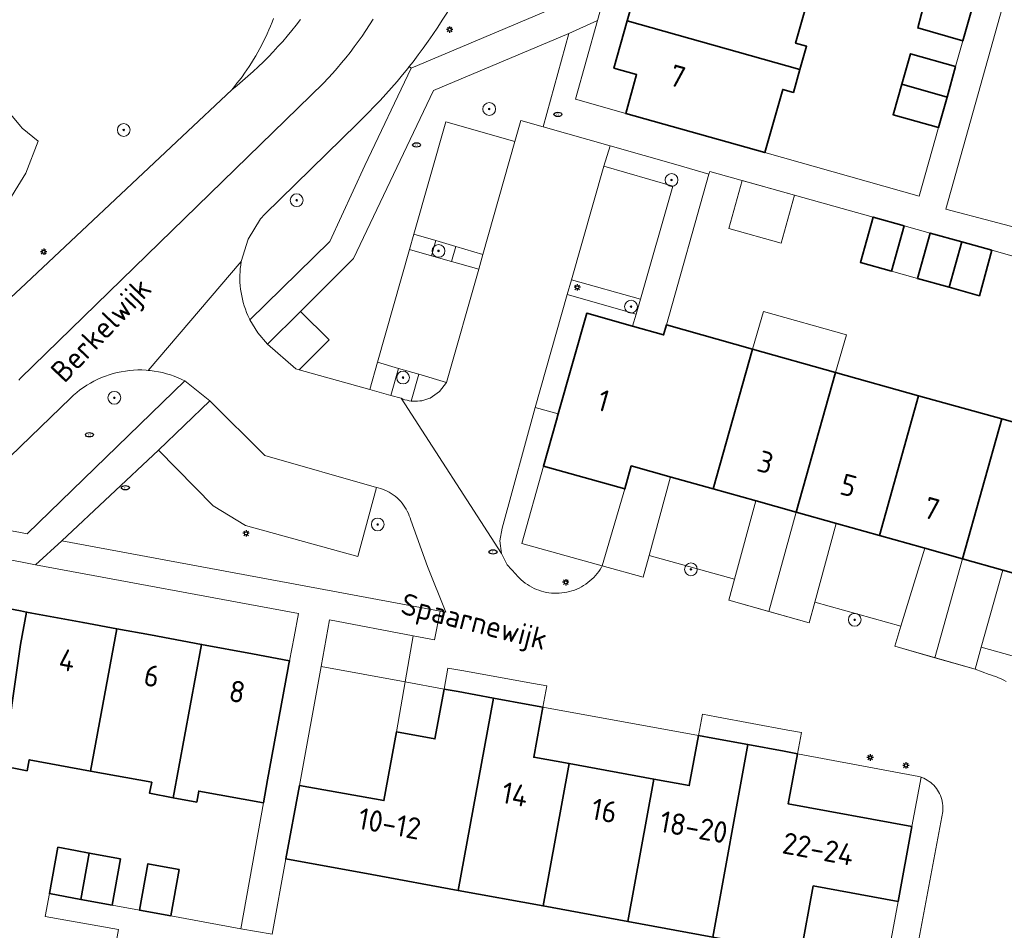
# Model space of a CAD drawing. Header units: metres. Extents: x 152610 to 160096, y 456114 to 462495.
# Tile 588 of 938: x 158500 to 158562, y 460274 to 460331. Entities that reach past the tile are written whole.
import ezdxf
from ezdxf.enums import TextEntityAlignment as Align

# ---------------------------------------------------------------- set-up
doc = ezdxf.new("R2010")
doc.units = ezdxf.units.M
doc.header["$LTSCALE"] = 0.5
doc.layers.get('0').update_dxf_attribs({"linetype": 'CONTINUOUS'})
for name, color, linetype, lineweight in [('B-PV-GR-BEPLANTING_CULTUUR_BOSPLANTSOEN-GV', 251, 'CONTINUOUS', 18), ('B-PV-GR-BEPLANTING_CULTUUR_HEESTERS-GV', 251, 'CONTINUOUS', 18), ('B-PV-GR-BEPLANTING_CULTUUR_VASTE PLANTENVAK-GV', 251, 'CONTINUOUS', 18), ('B-PV-GR-BOOM-S', 251, 'CONTINUOUS', 25), ('B-PV-GR-HAAG-GV', 251, 'CONTINUOUS', 13), ('B-PV-IE-MEUBILAIR-S', 251, 'CONTINUOUS', 25), ('B-PV-OG-BEBOUWING-GV', 6, 'CONTINUOUS', 35), ('B-PV-OG-BEBOUWING-T18', 1, 'CONTINUOUS', 18), ('B-PV-OG-BEBOUWING_OVERBOUWING-GV', 251, 'CONTINUOUS', 18), ('B-PV-OG-BEBOUWING_SCHUUR-GV', 251, 'CONTINUOUS', 18), ('B-PV-OG-TERREIN_BEGROEID-GV', 251, 'CONTINUOUS', 18), ('B-PV-OG-TOPOGRAFIE-T18', 1, 'CONTINUOUS', 18), ('B-PV-VH-GESLOTENVERHARDING_ASFALT-GV', 251, 'CONTINUOUS', 18), ('B-PV-VH-ONVERHARD_ZAND-GV', 251, 'CONTINUOUS', 18), ('B-PV-VH-OPENVERHARDING_BETONSTRAATSTEEN-GV', 251, 'CONTINUOUS', 18), ('B-PV-VH-OPENVERHARDING_TEGEL-GV', 251, 'CONTINUOUS', 18)]:
    doc.layers.add(name, color=color, linetype=linetype, lineweight=lineweight)
doc.styles.add('NLCS-ISO', font='NLCS-ISO.ttf')
doc.styles.add('NLCS-ISO-M750-T18', font='NLCS-ISO.ttf', dxfattribs={"height": 1.35})

# ---------------------------------------------------------------- blocks, each defined once
blk = doc.blocks.new('SIE-MEUBILAIR_PAAL_LICHTMAST-SO')
for points in [[(-0.62, 0), (-1, 0)], [(-0.71, 0.71), (-0.44, 0.44)], [(0, 1), (0, 0.62)], [(0.44, 0.44), (0.71, 0.71)], [(1, 0), (0.62, 0)], [(-0.71, -0.71), (-0.44, -0.44)], [(0, -0.62), (0, -1)], [(0.44, -0.44), (0.71, -0.71)]]:
    blk.add_lwpolyline(points)
blk.add_circle((0, 0), 0.5)
blk = doc.blocks.new('SIE-MEUBILAIR_PUT_RIOOLPUT-SO')
blk.add_ellipse((0, 0), major_axis=(1.25, 0), ratio=0.54)
at = {"style": 'NLCS-ISO'}
blk.add_text('ri', height=0.75, dxfattribs=at).set_placement((-0.04, 0.07), align=Align.MIDDLE_CENTER)
blk = doc.blocks.new('SGR-BOOM_GBKN-SO')
at = {"linetype": 'ByBlock', "lineweight": 18}
h = blk.add_hatch(color=0, dxfattribs=at)
h.dxf.hatch_style = 1
edge = h.paths.add_edge_path()
edge.add_arc((0, 0), 0.25, 0, 360)
at = {"color": 0, "linetype": 'ByBlock', "lineweight": 18}
for radius in [2, 0.25]:
    blk.add_circle((0, 0), radius, dxfattribs=at)
at = {"color": 0, "linetype": 'ByBlock', "lineweight": 18, "style": 'NLCS-ISO'}
blk.add_attdef('SOORT', (2.5, 0), '', height=1.5, dxfattribs=at)

msp = doc.modelspace()

# ---------------------------------------------------------------- linework, layer by layer
at = {"layer": 'B-PV-GR-BEPLANTING_CULTUUR_BOSPLANTSOEN-GV', "flags": 128}
for points in [[(158498.77, 460313.02), (158500, 460314.178), (158510.11, 460323.69), (158513.222, 460326.608), (158513.388, 460326.808), (158513.551, 460327.012), (158513.71, 460327.218), (158513.866, 460327.426), (158514.018, 460327.638), (158514.166, 460327.852), (158514.311, 460328.068), (158514.452, 460328.287), (158514.589, 460328.508), (158514.722, 460328.732), (158514.852, 460328.958), (158514.977, 460329.186), (158515.099, 460329.416), (158515.217, 460329.648), (158515.33, 460329.882), (158515.44, 460330.118), (158515.546, 460330.356), (158515.647, 460330.596), (158515.745, 460330.837), (158515.838, 460331.08)], [(158515.838, 460331.08), (158515.745, 460330.837), (158515.647, 460330.596), (158515.546, 460330.356), (158515.44, 460330.118), (158515.33, 460329.882), (158515.217, 460329.648), (158515.099, 460329.416), (158514.977, 460329.186), (158514.852, 460328.958), (158514.722, 460328.732), (158514.589, 460328.508), (158514.452, 460328.287), (158514.311, 460328.068), (158514.166, 460327.852), (158514.018, 460327.638), (158513.866, 460327.426), (158513.71, 460327.218), (158513.551, 460327.012), (158513.388, 460326.808), (158513.222, 460326.608), (158513.565, 460326.884), (158513.903, 460327.166), (158514.236, 460327.455), (158514.563, 460327.749), (158514.885, 460328.05), (158515.202, 460328.356), (158515.513, 460328.668), (158515.818, 460328.985), (158516.118, 460329.308), (158516.411, 460329.637), (158516.699, 460329.97), (158516.98, 460330.309), (158517.256, 460330.653), (158517.525, 460331.001)], [(158497.92, 460326.8), (158500, 460324.337), (158500.105, 460324.213), (158501.092, 460323.395), (158500.339, 460321.393), (158500, 460320.85), (158498.508, 460318.46)], [(158562.99, 460290.92), (158560.154, 460291.718), (158559.77, 460290.34), (158560.653, 460290.005), (158560.73, 460289.984), (158560.901, 460289.933), (158561.069, 460289.873), (158561.235, 460289.806), (158561.397, 460289.732), (158561.556, 460289.651), (158561.711, 460289.563)]]:
    msp.add_lwpolyline(points, dxfattribs=at)
at = {"layer": 'B-PV-GR-BEPLANTING_CULTUUR_HEESTERS-GV', "flags": 128}
for points in [[(158541.165, 460321.883), (158536.91, 460323.1), (158536.52, 460321.82), (158540.84, 460320.58), (158538.82, 460313.5), (158538.54, 460312.57), (158538.324, 460311.811), (158540.264, 460311.264), (158540.44, 460311.89), (158543.102, 460321.329)], [(158538.82, 460313.5), (158534.5, 460314.72), (158534.23, 460313.8), (158538.54, 460312.57)], [(158538.54, 460312.57), (158534.23, 460313.8), (158532.21, 460306.73), (158533.664, 460306.316), (158535.447, 460312.624), (158538.324, 460311.811)], [(158533.664, 460306.316), (158532.21, 460306.73), (158530.144, 460299.17), (158530.011, 460298.381), (158530.122, 460297.589), (158530.466, 460296.867), (158531.012, 460296.282), (158531.118, 460296.16), (158531.23, 460296.043), (158531.347, 460295.931), (158531.47, 460295.826), (158531.598, 460295.727), (158531.731, 460295.634), (158531.867, 460295.548), (158532.009, 460295.469), (158532.153, 460295.397), (158532.302, 460295.332), (158532.453, 460295.275), (158532.607, 460295.225), (158532.763, 460295.183), (158532.921, 460295.148), (158533.081, 460295.122), (158533.242, 460295.103), (158533.403, 460295.092), (158533.565, 460295.09), (158533.727, 460295.095), (158533.888, 460295.108), (158534.048, 460295.129), (158534.207, 460295.159), (158534.365, 460295.196), (158534.52, 460295.24), (158534.673, 460295.293), (158534.824, 460295.352), (158534.971, 460295.42), (158535.115, 460295.494), (158535.255, 460295.575), (158535.39, 460295.663), (158535.521, 460295.758), (158535.648, 460295.859), (158535.769, 460295.967), (158535.884, 460296.08), (158535.994, 460296.199), (158536.098, 460296.323), (158536.196, 460296.452), (158536.287, 460296.585), (158536.372, 460296.723), (158536.42, 460296.81), (158531.377, 460298.203), (158532.74, 460303.04), (158533.556, 460305.934)], [(158524.09, 460289.54), (158518.819, 460290.507), (158517.46, 460283.05), (158522.751, 460282.118), (158523.53, 460286.41)]]:
    msp.add_lwpolyline(points, close=True, dxfattribs=at)
msp.add_lwpolyline([(158555.936, 460271.748), (158557.737, 460281.431), (158557.747, 460281.558), (158557.748, 460281.686), (158557.742, 460281.814), (158557.727, 460281.941), (158557.705, 460282.067), (158557.675, 460282.191), (158557.637, 460282.313), (158557.591, 460282.433), (158557.538, 460282.549), (158557.479, 460282.662), (158557.412, 460282.771), (158557.338, 460282.875), (158557.258, 460282.975), (158557.172, 460283.069), (158557.08, 460283.158), (158556.983, 460283.241), (158556.881, 460283.318), (158556.774, 460283.388), (158556.663, 460283.451), (158556.548, 460283.508), (158556.43, 460283.557), (158556.38, 460283.575), (158555.799, 460280.49), (158554.941, 460275.79), (158553.04, 460265.59)], dxfattribs=at)
at = {"layer": 'B-PV-GR-BEPLANTING_CULTUUR_VASTE PLANTENVAK-GV', "flags": 128}
for points in [[(158525.721, 460316.222), (158526.987, 460315.864), (158527.259, 460316.797), (158525.996, 460317.168)], [(158523.662, 460309.165), (158523.19, 460307.476), (158523.82, 460307.3), (158523.943, 460307.25), (158524.069, 460307.207), (158524.197, 460307.172), (158524.327, 460307.144), (158524.459, 460307.125), (158524.926, 460308.797)]]:
    msp.add_lwpolyline(points, close=True, dxfattribs=at)
at = {"layer": 'B-PV-GR-HAAG-GV', "flags": 128}
msp.add_lwpolyline([(158512.06, 460300.56), (158508.64, 460304.05), (158502.58, 460298.38), (158517.752, 460295.56), (158526.273, 460293.976), (158526.632, 460293.911), (158525.472, 460296.763), (158524.43, 460299.66), (158524.387, 460299.805), (158524.337, 460299.948), (158524.279, 460300.088), (158524.214, 460300.225), (158524.142, 460300.358), (158524.063, 460300.487), (158523.977, 460300.612), (158523.885, 460300.732), (158523.786, 460300.847), (158523.682, 460300.957), (158523.572, 460301.061), (158523.456, 460301.159), (158523.336, 460301.251), (158523.211, 460301.336), (158523.081, 460301.415), (158522.948, 460301.486), (158522.811, 460301.551), (158522.671, 460301.608), (158522.528, 460301.658), (158522.382, 460301.7), (158522.291, 460301.722), (158521.11, 460297.39), (158514.08, 460299.33)], close=True, dxfattribs=at)
at = {"layer": 'B-PV-OG-BEBOUWING-GV', "flags": 128}
for points in [[(158549.59, 460333.27), (158540.12, 460335.93), (158539.49, 460333.7), (158538.81, 460333.89), (158537.98, 460330.93), (158548.8, 460327.879), (158549.21, 460329.33), (158548.53, 460329.52)], [(158559.539, 460331.58), (158556.7, 460332.38), (158556.413, 460331.354), (158556.17, 460330.48), (158559.004, 460329.682)], [(158548.8, 460327.879), (158537.98, 460330.93), (158537.15, 460327.96), (158538.57, 460327.56), (158537.89, 460325.13), (158546.61, 460322.68), (158547.72, 460326.63), (158548.39, 460326.44)], [(158558.546, 460328.061), (158555.71, 460328.86), (158555.17, 460326.955), (158558.006, 460326.149)], [(158558.006, 460326.149), (158555.17, 460326.955), (158554.941, 460326.148), (158554.63, 460325.05), (158557.47, 460324.25)], [(158555.319, 460318.096), (158553.38, 460318.639), (158552.58, 460315.8), (158554.53, 460315.26)], [(158558.936, 460317.086), (158556.95, 460317.64), (158556.16, 460314.8), (158558.138, 460314.248)], [(158560.82, 460316.559), (158558.936, 460317.086), (158558.138, 460314.248), (158560.03, 460313.72)], [(158538.324, 460311.811), (158535.447, 460312.624), (158533.664, 460306.316), (158533.556, 460305.934), (158532.74, 460303.04), (158537.84, 460301.62), (158538.24, 460303.06), (158540.728, 460302.361), (158543.37, 460301.62), (158545.83, 460310.37), (158540.44, 460311.89), (158540.264, 460311.264)], [(158551.03, 460308.92), (158545.83, 460310.37), (158543.37, 460301.62), (158546.05, 460300.868), (158548.567, 460300.161)], [(158556.229, 460307.46), (158551.03, 460308.92), (158548.567, 460300.161), (158548.57, 460300.16), (158551.08, 460299.46), (158553.77, 460298.71)], [(158561.43, 460306), (158556.229, 460307.46), (158553.77, 460298.71), (158556.466, 460297.953), (158558.967, 460297.251)], [(158566.84, 460304.48), (158561.43, 460306), (158558.967, 460297.251), (158558.97, 460297.25), (158561.497, 460296.539), (158564.367, 460295.731)], [(158497.518, 460294.441), (158495.21, 460294.87), (158493.586, 460285.953), (158497.59, 460285.22), (158497.46, 460284.53), (158498.92, 460284.262), (158499.999, 460291.888), (158500.374, 460293.912), (158500, 460293.982)], [(158500.71, 460293.85), (158500.374, 460293.912), (158499.999, 460291.888), (158498.92, 460284.262), (158498.93, 460284.26), (158500, 460284.058), (158500.41, 460283.98), (158500.54, 460284.67), (158504.369, 460283.96), (158506.02, 460292.87), (158503.91, 460293.259)], [(158508.14, 460292.479), (158506.02, 460292.87), (158504.369, 460283.96), (158508.21, 460283.26), (158508.08, 460282.57), (158509.55, 460282.29), (158511.33, 460291.89)], [(158514.518, 460291.3), (158511.33, 460291.89), (158509.55, 460282.29), (158511.03, 460282.02), (158511.16, 460282.71), (158515.2, 460281.97), (158515.467, 460283.421), (158516.739, 460290.322), (158516.802, 460290.664), (158516.84, 460290.87)], [(158527.404, 460288.933), (158526.513, 460289.096), (158525.94, 460285.97), (158523.53, 460286.41), (158522.751, 460282.118), (158517.46, 460283.05), (158516.6, 460278.46), (158521.995, 460277.479), (158527.4, 460276.49), (158529.61, 460288.53)], [(158531.892, 460288.113), (158529.61, 460288.53), (158527.4, 460276.49), (158532.72, 460275.52), (158534.35, 460284.43), (158532.13, 460284.83), (158532.71, 460287.964)], [(158543.34, 460286.018), (158542.444, 460286.182), (158541.87, 460283.05), (158539.66, 460283.45), (158538.03, 460274.54), (158543.34, 460273.57), (158545.541, 460285.616)], [(158547.82, 460285.2), (158545.541, 460285.616), (158543.34, 460273.57), (158548.86, 460272.56), (158549.63, 460276.77), (158554.941, 460275.79), (158555.799, 460280.49), (158548.07, 460281.91), (158548.644, 460285.05)], [(158539.66, 460283.45), (158534.35, 460284.43), (158532.72, 460275.52), (158538.03, 460274.54)], [(158503.448, 460278.987), (158502.34, 460279.19), (158501.81, 460276.29), (158503.767, 460275.931), (158504.3, 460278.83)], [(158506.26, 460278.47), (158504.3, 460278.83), (158503.767, 460275.931), (158505.73, 460275.571)], [(158508.758, 460278.014), (158507.97, 460278.158), (158507.44, 460275.26), (158509.4, 460274.9), (158509.929, 460277.797)]]:
    msp.add_lwpolyline(points, close=True, dxfattribs=at)
at = {"layer": 'B-PV-OG-BEBOUWING_OVERBOUWING-GV', "flags": 128}
for points in [[(158556.95, 460317.64), (158555.319, 460318.096), (158554.53, 460315.26), (158556.16, 460314.8)], [(158551.709, 460311.265), (158546.506, 460312.733), (158545.83, 460310.37), (158551.03, 460308.92)], [(158540.683, 460302.374), (158538.24, 460303.06), (158537.84, 460301.62), (158536.42, 460296.81), (158538.979, 460296.103), (158539.359, 460297.462)], [(158546.86, 460293.95), (158548.567, 460300.161), (158546.05, 460300.868), (158546.043, 460300.87), (158544.71, 460295.973), (158544.35, 460294.65)], [(158548.57, 460300.16), (158548.567, 460300.161), (158546.86, 460293.95), (158549.37, 460293.25), (158549.723, 460294.537), (158551.074, 460299.462)], [(158557.251, 460291.055), (158558.967, 460297.251), (158556.627, 460297.908), (158555.119, 460293.022), (158554.733, 460291.771)], [(158558.97, 460297.25), (158558.967, 460297.251), (158557.251, 460291.055), (158559.77, 460290.34), (158560.154, 460291.718), (158561.497, 460296.539)]]:
    msp.add_lwpolyline(points, close=True, dxfattribs=at)
at = {"layer": 'B-PV-OG-BEBOUWING_SCHUUR-GV', "flags": 128}
msp.add_lwpolyline([(158548.455, 460320.016), (158545.185, 460320.931), (158544.352, 460317.916), (158547.626, 460317.012)], close=True, dxfattribs=at)
at = {"layer": 'B-PV-OG-TERREIN_BEGROEID-GV', "flags": 128}
for points in [[(158536.513, 460346.122), (158533.731, 460346.861), (158530.895, 460339.404), (158529.463, 460335.702), (158529.34, 460335.497), (158527.233, 460332.32), (158526.964, 460331.863), (158526.689, 460331.411), (158526.407, 460330.962), (158526.117, 460330.518), (158525.822, 460330.078), (158525.519, 460329.643), (158525.211, 460329.213), (158524.895, 460328.787), (158524.573, 460328.366), (158524.334, 460328.063), (158524.451, 460327.969), (158534.89, 460332.382), (158538.566, 460345.552)], [(158530.95, 460323.38), (158531.33, 460324.68), (158532.711, 460324.289), (158534.33, 460330.13), (158525.85, 460326.57), (158520.85, 460316.05), (158517.529, 460312.735), (158519.313, 460310.947), (158517.443, 460309.08), (158521.864, 460307.846), (158522.34, 460309.55), (158524.35, 460316.61), (158524.63, 460317.57), (158526.63, 460324.61)], [(158524.451, 460327.969), (158524.334, 460328.063), (158524.245, 460327.95), (158523.911, 460327.539), (158523.571, 460327.133), (158523.224, 460326.732), (158522.872, 460326.336), (158522.513, 460325.946), (158522.149, 460325.561), (158521.779, 460325.182), (158521.403, 460324.808), (158521.066, 460324.483), (158515.301, 460318.819), (158515.014, 460318.527), (158514.245, 460317.265), (158513.815, 460315.851), (158513.782, 460315.638), (158513.757, 460315.423), (158513.74, 460315.208), (158513.731, 460314.993), (158513.73, 460314.777), (158513.736, 460314.561), (158513.751, 460314.346), (158513.774, 460314.131), (158513.805, 460313.918), (158513.844, 460313.705), (158513.89, 460313.495), (158513.944, 460313.286), (158514.006, 460313.079), (158514.076, 460312.875), (158514.153, 460312.673), (158514.238, 460312.475), (158514.33, 460312.28), (158514.363, 460312.213), (158519.37, 460317.11), (158521.561, 460321.876)], [(158500, 460324.337), (158497.92, 460326.8), (158480.45, 460310.03), (158479.87, 460310.68), (158478.19, 460308.8), (158483.836, 460304.187), (158487.006, 460308.839), (158490.085, 460311.761), (158491.365, 460312.66), (158493.56, 460313.795), (158496.328, 460315.918), (158498.508, 460318.46), (158500, 460320.85), (158500.339, 460321.393), (158501.092, 460323.395), (158500.105, 460324.213)], [(158510.284, 460308.384), (158510.103, 460308.473), (158509.867, 460308.579), (158509.626, 460308.675), (158509.381, 460308.761), (158509.133, 460308.837), (158508.881, 460308.902), (158508.628, 460308.956), (158508.372, 460309), (158508.115, 460309.033), (158507.995, 460309.044), (158507.856, 460309.056), (158507.597, 460309.067), (158507.338, 460309.068), (158507.079, 460309.057), (158506.82, 460309.036), (158506.563, 460309.004), (158506.307, 460308.962), (158506.053, 460308.908), (158505.801, 460308.844), (158505.553, 460308.77), (158505.308, 460308.685), (158505.066, 460308.59), (158504.829, 460308.485), (158504.596, 460308.37), (158504.369, 460308.246), (158504.147, 460308.112), (158503.93, 460307.969), (158503.72, 460307.817), (158503.516, 460307.656), (158503.32, 460307.487), (158503.13, 460307.31), (158500, 460304.285), (158495.3, 460299.75), (158500, 460298.886), (158500.41, 460298.81)], [(158524.577, 460292.432), (158519.35, 460293.42), (158518.819, 460290.507), (158524.09, 460289.54)]]:
    msp.add_lwpolyline(points, close=True, dxfattribs=at)
at = {"layer": 'B-PV-VH-GESLOTENVERHARDING_ASFALT-GV', "flags": 128}
for points in [[(158495.3, 460299.75), (158500, 460304.285), (158503.13, 460307.31), (158503.32, 460307.487), (158503.516, 460307.656), (158503.72, 460307.817), (158503.93, 460307.969), (158504.147, 460308.112), (158504.369, 460308.246), (158504.596, 460308.37), (158504.829, 460308.485), (158505.066, 460308.59), (158505.308, 460308.685), (158505.553, 460308.77), (158505.801, 460308.844), (158506.053, 460308.908), (158506.307, 460308.962), (158506.563, 460309.004), (158506.82, 460309.036), (158507.079, 460309.057), (158507.338, 460309.068), (158507.597, 460309.067), (158507.856, 460309.056), (158507.995, 460309.044), (158513.815, 460315.851), (158514.245, 460317.265), (158515.014, 460318.527), (158515.301, 460318.819), (158521.066, 460324.483), (158521.403, 460324.808), (158521.779, 460325.182), (158522.149, 460325.561), (158522.513, 460325.946), (158522.872, 460326.336), (158523.224, 460326.732), (158523.571, 460327.133), (158523.911, 460327.539), (158524.245, 460327.95), (158524.334, 460328.063), (158524.573, 460328.366), (158524.895, 460328.787), (158525.211, 460329.213), (158525.519, 460329.643), (158525.822, 460330.078), (158526.117, 460330.518), (158526.407, 460330.962), (158526.689, 460331.411)], [(158517.525, 460331.001), (158517.256, 460330.653), (158516.98, 460330.309), (158516.699, 460329.97), (158516.411, 460329.637), (158516.118, 460329.308), (158515.818, 460328.985), (158515.513, 460328.668), (158515.202, 460328.356), (158514.885, 460328.05), (158514.563, 460327.749), (158514.236, 460327.455), (158513.903, 460327.166), (158513.565, 460326.884), (158513.222, 460326.608), (158510.11, 460323.69), (158500, 460314.178), (158498.77, 460313.02)], [(158522.082, 460331.037), (158521.855, 460330.679), (158521.623, 460330.324), (158521.384, 460329.974), (158521.139, 460329.628), (158520.889, 460329.287), (158520.632, 460328.949), (158520.37, 460328.617), (158520.102, 460328.288), (158519.829, 460327.965), (158519.55, 460327.646), (158519.265, 460327.332), (158518.975, 460327.023), (158500, 460308.548), (158499.888, 460308.439)], [(158499.888, 460308.439), (158500, 460308.548), (158518.975, 460327.023), (158519.265, 460327.332), (158519.55, 460327.646), (158519.829, 460327.965), (158520.102, 460328.288), (158520.37, 460328.617), (158520.632, 460328.949), (158520.889, 460329.287), (158521.139, 460329.628), (158521.384, 460329.974), (158521.623, 460330.324), (158521.855, 460330.679), (158522.082, 460331.037)]]:
    msp.add_lwpolyline(points, dxfattribs=at)
at = {"layer": 'B-PV-VH-ONVERHARD_ZAND-GV', "flags": 128}
msp.add_lwpolyline([(158512.06, 460300.56), (158508.64, 460304.05), (158502.58, 460298.38), (158517.752, 460295.56), (158526.273, 460293.976), (158526.632, 460293.911), (158525.472, 460296.763), (158524.43, 460299.66), (158524.387, 460299.805), (158524.337, 460299.948), (158524.279, 460300.088), (158524.214, 460300.225), (158524.142, 460300.358), (158524.063, 460300.487), (158523.977, 460300.612), (158523.885, 460300.732), (158523.786, 460300.847), (158523.682, 460300.957), (158523.572, 460301.061), (158523.456, 460301.159), (158523.336, 460301.251), (158523.211, 460301.336), (158523.081, 460301.415), (158522.948, 460301.486), (158522.811, 460301.551), (158522.671, 460301.608), (158522.528, 460301.658), (158522.382, 460301.7), (158522.291, 460301.722), (158521.11, 460297.39), (158514.08, 460299.33)], close=True, dxfattribs=at)
at = {"layer": 'B-PV-VH-OPENVERHARDING_BETONSTRAATSTEEN-GV', "flags": 128}
for points in [[(158532.711, 460324.289), (158531.33, 460324.68), (158530.95, 460323.38), (158528.95, 460316.3), (158528.7, 460315.38), (158526.67, 460308.29), (158526.236, 460307.716), (158525.639, 460307.312), (158525.626, 460307.306), (158525.504, 460307.255), (158525.378, 460307.212), (158525.25, 460307.176), (158525.12, 460307.147), (158524.989, 460307.127), (158524.857, 460307.114), (158524.724, 460307.11), (158524.591, 460307.113), (158524.459, 460307.125), (158524.327, 460307.144), (158524.197, 460307.172), (158524.069, 460307.207), (158523.943, 460307.25), (158523.82, 460307.3), (158530.122, 460297.589), (158530.011, 460298.381), (158530.144, 460299.17), (158532.21, 460306.73), (158534.23, 460313.8), (158534.5, 460314.72), (158536.52, 460321.82), (158536.91, 460323.1)], [(158528.95, 460316.3), (158530.95, 460323.38), (158526.63, 460324.61), (158524.63, 460317.57), (158525.996, 460317.168), (158527.259, 460316.797)], [(158540.84, 460320.58), (158536.52, 460321.82), (158534.5, 460314.72), (158538.82, 460313.5)], [(158524.35, 460316.61), (158525.721, 460316.222), (158525.996, 460317.168), (158524.63, 460317.57)], [(158524.35, 460316.61), (158522.34, 460309.55), (158523.662, 460309.165), (158524.926, 460308.797), (158526.67, 460308.29), (158528.7, 460315.38), (158526.987, 460315.864), (158525.721, 460316.222)], [(158528.7, 460315.38), (158528.95, 460316.3), (158527.259, 460316.797), (158526.987, 460315.864)], [(158522.34, 460309.55), (158521.864, 460307.846), (158523.19, 460307.476), (158523.662, 460309.165)], [(158526.67, 460308.29), (158524.926, 460308.797), (158524.459, 460307.125), (158524.591, 460307.113), (158524.724, 460307.11), (158524.857, 460307.114), (158524.989, 460307.127), (158525.12, 460307.147), (158525.25, 460307.176), (158525.378, 460307.212), (158525.504, 460307.255), (158525.626, 460307.306), (158525.639, 460307.312), (158526.236, 460307.716)], [(158515.298, 460303.721), (158511.84, 460307.14), (158508.64, 460304.05), (158512.06, 460300.56), (158514.08, 460299.33), (158521.11, 460297.39), (158522.291, 460301.722)]]:
    msp.add_lwpolyline(points, close=True, dxfattribs=at)
msp.add_lwpolyline([(158561.711, 460289.563), (158561.556, 460289.651), (158561.397, 460289.732), (158561.235, 460289.806), (158561.069, 460289.873), (158560.901, 460289.933), (158560.73, 460289.984), (158560.653, 460290.005), (158559.77, 460290.34), (158554.733, 460291.771), (158555.119, 460293.022), (158549.723, 460294.537), (158549.37, 460293.25), (158544.35, 460294.65), (158544.71, 460295.973), (158539.359, 460297.462), (158538.979, 460296.103), (158536.42, 460296.81), (158536.372, 460296.723), (158536.287, 460296.585), (158536.196, 460296.452), (158536.098, 460296.323), (158535.994, 460296.199), (158535.884, 460296.08), (158535.769, 460295.967), (158535.648, 460295.859), (158535.521, 460295.758), (158535.39, 460295.663), (158535.255, 460295.575), (158535.115, 460295.494), (158534.971, 460295.42), (158534.824, 460295.352), (158534.673, 460295.293), (158534.52, 460295.24), (158534.365, 460295.196), (158534.207, 460295.159), (158534.048, 460295.129), (158533.888, 460295.108), (158533.727, 460295.095), (158533.565, 460295.09), (158533.403, 460295.092), (158533.242, 460295.103), (158533.081, 460295.122), (158532.921, 460295.148), (158532.763, 460295.183), (158532.607, 460295.225), (158532.453, 460295.275), (158532.302, 460295.332), (158532.153, 460295.397), (158532.009, 460295.469), (158531.867, 460295.548), (158531.731, 460295.634), (158531.598, 460295.727), (158531.47, 460295.826), (158531.347, 460295.931), (158531.23, 460296.043), (158531.118, 460296.16), (158531.012, 460296.282), (158530.466, 460296.867), (158530.122, 460297.589), (158523.82, 460307.3), (158523.19, 460307.476), (158521.864, 460307.846), (158517.443, 460309.08), (158517.23, 460309.14), (158515.47, 460310.68), (158514.846, 460311.396), (158514.363, 460312.213), (158514.33, 460312.28), (158514.238, 460312.475), (158514.153, 460312.673), (158514.076, 460312.875), (158514.006, 460313.079), (158513.944, 460313.286), (158513.89, 460313.495), (158513.844, 460313.705), (158513.805, 460313.918), (158513.774, 460314.131), (158513.751, 460314.346), (158513.736, 460314.561), (158513.73, 460314.777), (158513.731, 460314.993), (158513.74, 460315.208), (158513.757, 460315.423), (158513.782, 460315.638), (158513.815, 460315.851), (158507.995, 460309.044), (158508.115, 460309.033), (158508.372, 460309), (158508.628, 460308.956), (158508.881, 460308.902), (158509.133, 460308.837), (158509.381, 460308.761), (158509.626, 460308.675), (158509.867, 460308.579), (158510.103, 460308.473), (158510.284, 460308.384), (158511.84, 460307.14), (158515.298, 460303.721), (158522.291, 460301.722), (158522.382, 460301.7), (158522.528, 460301.658), (158522.671, 460301.608), (158522.811, 460301.551), (158522.948, 460301.486), (158523.081, 460301.415), (158523.211, 460301.336), (158523.336, 460301.251), (158523.456, 460301.159), (158523.572, 460301.061), (158523.682, 460300.957), (158523.786, 460300.847), (158523.885, 460300.732), (158523.977, 460300.612), (158524.063, 460300.487), (158524.142, 460300.358), (158524.214, 460300.225), (158524.279, 460300.088), (158524.337, 460299.948), (158524.387, 460299.805), (158524.43, 460299.66), (158525.472, 460296.763), (158526.632, 460293.911), (158526.273, 460293.976), (158525.91, 460292.18), (158524.577, 460292.432), (158524.09, 460289.54), (158526.513, 460289.096), (158526.753, 460290.406), (158527.62, 460290.25), (158532.11, 460289.44), (158532.955, 460289.288), (158532.71, 460287.964), (158542.444, 460286.182), (158542.691, 460287.523), (158543.57, 460287.36), (158548.03, 460286.53), (158548.885, 460286.371), (158548.644, 460285.05), (158556.249, 460283.616), (158556.315, 460283.597), (158556.38, 460283.575), (158556.43, 460283.557), (158556.548, 460283.508), (158556.663, 460283.451), (158556.774, 460283.388), (158556.881, 460283.318), (158556.983, 460283.241), (158557.08, 460283.158), (158557.172, 460283.069), (158557.258, 460282.975), (158557.338, 460282.875), (158557.412, 460282.771), (158557.479, 460282.662), (158557.538, 460282.549), (158557.591, 460282.433), (158557.637, 460282.313), (158557.675, 460282.191), (158557.705, 460282.067), (158557.727, 460281.941), (158557.742, 460281.814), (158557.748, 460281.686), (158557.747, 460281.558), (158557.737, 460281.431), (158555.936, 460271.748)], dxfattribs=at)
at = {"layer": 'B-PV-VH-OPENVERHARDING_TEGEL-GV', "flags": 128}
for points in [[(158534.89, 460332.382), (158524.451, 460327.969), (158521.561, 460321.876), (158519.37, 460317.11), (158514.363, 460312.213), (158514.846, 460311.396), (158515.47, 460310.68), (158517.529, 460312.735), (158520.85, 460316.05), (158525.85, 460326.57), (158534.33, 460330.13), (158536.125, 460330.953), (158540.77, 460347.59)], [(158563.651, 460317.636), (158557.924, 460319.128), (158565.37, 460345.647)], [(158559.539, 460331.58), (158559.004, 460329.682), (158558.546, 460328.061), (158558.006, 460326.149), (158557.47, 460324.25), (158556.26, 460319.94), (158546.61, 460322.68), (158537.89, 460325.13), (158534.75, 460326.03), (158536.125, 460330.953), (158534.33, 460330.13), (158532.711, 460324.289), (158536.91, 460323.1), (158541.165, 460321.883), (158543.102, 460321.329), (158543.15, 460321.5), (158553.38, 460318.639), (158555.319, 460318.096), (158556.95, 460317.64), (158558.936, 460317.086), (158560.82, 460316.559), (158562.5, 460316.09)], [(158515.761, 460273.742), (158513.8, 460274.09), (158509.4, 460274.9), (158507.44, 460275.26), (158505.73, 460275.571), (158503.767, 460275.931), (158501.81, 460276.29), (158501.547, 460274.848), (158506.13, 460274.05), (158505.187, 460268.915)]]:
    msp.add_lwpolyline(points, dxfattribs=at)
for points in [[(158515.47, 460310.68), (158517.23, 460309.14), (158517.443, 460309.08), (158519.313, 460310.947), (158517.529, 460312.735)], [(158500.926, 460296.881), (158502.58, 460298.38), (158508.64, 460304.05), (158511.84, 460307.14), (158510.284, 460308.384), (158500.41, 460298.81), (158500, 460298.886), (158495.3, 460299.75), (158493.928, 460298.422), (158495.278, 460297.138), (158495.49, 460297.357), (158495.704, 460297.574), (158495.946, 460297.805), (158500, 460297.053)], [(158502.58, 460298.38), (158500.926, 460296.881), (158517.4, 460293.82), (158517.123, 460292.362), (158516.84, 460290.87), (158516.802, 460290.664), (158516.739, 460290.322), (158515.467, 460283.421), (158515.2, 460281.97), (158513.8, 460274.09), (158515.761, 460273.742), (158516.6, 460278.46), (158517.46, 460283.05), (158518.819, 460290.507), (158519.35, 460293.42), (158524.577, 460292.432), (158525.91, 460292.18), (158526.273, 460293.976), (158517.752, 460295.56)]]:
    msp.add_lwpolyline(points, close=True, dxfattribs=at)

# ---------------------------------------------------------------- block references
at = {"layer": 'B-PV-GR-BOOM-S', "xscale": 0.2, "yscale": 0.2, "zscale": 0.2}
for p in [(158529.341, 460325.403), (158506.46, 460324.093), (158540.758, 460320.963), (158517.289, 460319.695), (158526.169, 460316.523), (158538.221, 460313.035), (158523.949, 460308.595), (158505.872, 460307.326), (158522.364, 460299.397), (158541.97, 460296.586), (158552.23, 460293.43)]:
    msp.add_blockref('SGR-BOOM_GBKN-SO', p, dxfattribs=at)
at = {"layer": 'B-PV-IE-MEUBILAIR-S', "xscale": 0.2, "yscale": 0.2, "zscale": 0.2}
for name, p in [('SIE-MEUBILAIR_PAAL_LICHTMAST-SO', (158526.864, 460330.379)), ('SIE-MEUBILAIR_PUT_RIOOLPUT-SO', (158533.642, 460325.067)), ('SIE-MEUBILAIR_PUT_RIOOLPUT-SO', (158524.792, 460323.158)), ('SIE-MEUBILAIR_PAAL_LICHTMAST-SO', (158501.449, 460316.466)), ('SIE-MEUBILAIR_PAAL_LICHTMAST-SO', (158534.852, 460314.244)), ('SIE-MEUBILAIR_PUT_RIOOLPUT-SO', (158504.31, 460305.01)), ('SIE-MEUBILAIR_PUT_RIOOLPUT-SO', (158506.56, 460301.7)), ('SIE-MEUBILAIR_PAAL_LICHTMAST-SO', (158514.122, 460298.844)), ('SIE-MEUBILAIR_PUT_RIOOLPUT-SO', (158529.58, 460297.68)), ('SIE-MEUBILAIR_PAAL_LICHTMAST-SO', (158534.138, 460295.782)), ('SIE-MEUBILAIR_PAAL_LICHTMAST-SO', (158553.194, 460284.809)), ('SIE-MEUBILAIR_PAAL_LICHTMAST-SO', (158555.433, 460284.313))]:
    msp.add_blockref(name, p, dxfattribs=at)

# ---------------------------------------------------------------- texts
at = {"layer": 'B-PV-OG-BEBOUWING-T18', "style": 'NLCS-ISO-M750-T18'}
for s, rotation, p in [('7', 344.4, (158541.133, 460327.446)), ('1', 344.2, (158536.499, 460307.152)), ('3', 344.3, (158546.644, 460303.297)), ('5', 344.4, (158551.84, 460301.844)), ('7', 344.3, (158557.044, 460300.387)), ('4', 349.5, (158502.911, 460290.902)), ('6', 349.5, (158508.217, 460289.922)), ('8', 349.5, (158513.564, 460288.934)), ('14', 349.6, (158530.953, 460282.506)), ('16', 349.5, (158536.551, 460281.482)), ('10-12', 349.6, (158523.105, 460280.672)), ('18-20', 349.6, (158542.151, 460280.456)), ('22-24', 349.6, (158549.946, 460279.088))]:
    msp.add_text(s, height=1.35, rotation=rotation, dxfattribs=at).set_placement(p, align=Align.MIDDLE)
at = {"layer": 'B-PV-OG-TOPOGRAFIE-T18', "style": 'NLCS-ISO-M750-T18'}
for s, rotation, p in [('Berkelwijk', 46.6, (158505.174, 460311.446)), ('Spaarnewijk', 345.7, (158528.349, 460293.134))]:
    msp.add_text(s, height=1.35, rotation=rotation, dxfattribs=at).set_placement(p, align=Align.MIDDLE)

doc.saveas('drawing.dxf')
